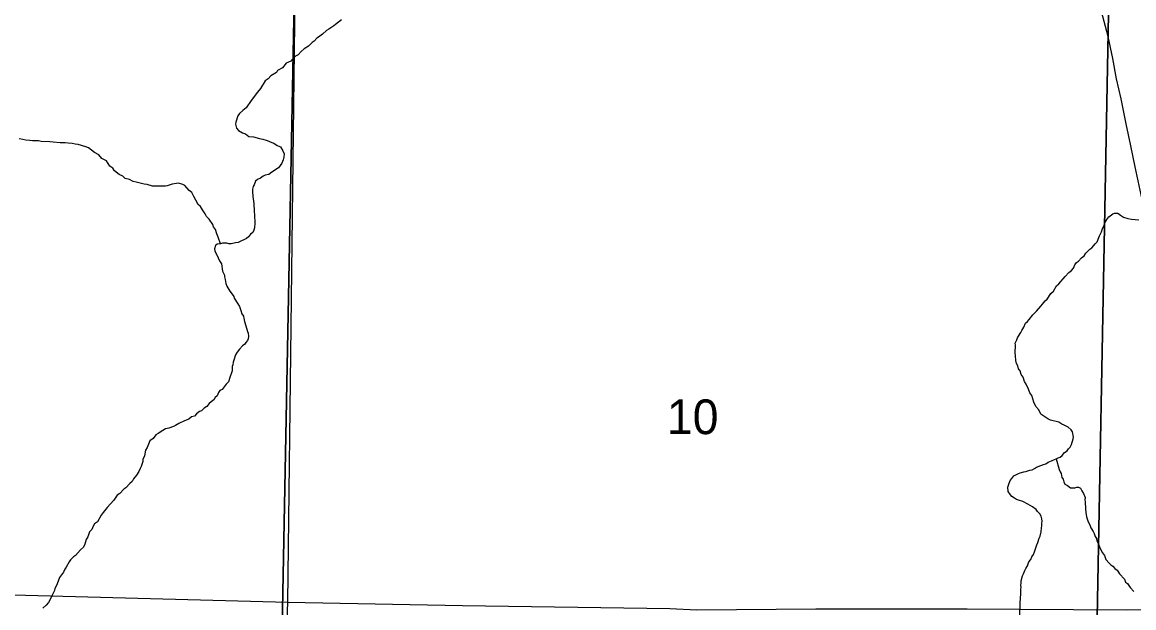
# Model space of a CAD drawing. Extents: x 1310247 to 1552180, y 377264 to 706493.
# Drawn here: x 1360715 to 1367792, y 536402 to 540130 of the extents above; entities that cross this region are included whole.
import ezdxf

# ---------------------------------------------------------------- set-up
doc = ezdxf.new("R2010")
doc.units = 0
for name, color, linetype in [('GM_X_County_Road', 7, 'Continuous'), ('GM_X_Minor_River', 7, 'Continuous'), ('GM_X_Section', 7, 'Continuous'), ('GM_X_Section_Text', 7, 'Continuous'), ('GM_X_State_Route', 7, 'Continuous'), ('GM_X_Township_Road', 7, 'Continuous'), ('GM_X_Township_ROW', 7, 'Continuous')]:
    doc.layers.add(name, color=color, linetype=linetype)

msp = doc.modelspace()

# ---------------------------------------------------------------- linework, layer by layer
at = {"layer": 'GM_X_County_Road'}
msp.add_lwpolyline([(1350579, 536707.3), (1350870, 536698.6), (1351087.7, 536691.7), (1351747.3, 536674.4), (1351991.4, 536668.1), (1353369.5, 536624.4), (1354495.2, 536601.3), (1356020.6, 536569.7), (1357139.9, 536546.6), (1358710.9, 536513.3), (1360735.8, 536483.1), (1362406.4, 536437.1), (1363518.1, 536416.4), (1364839.4, 536397.4), (1365009.3, 536389.4), (1365768.5, 536394.2), (1366732.4, 536394.2), (1367745.7, 536389.4), (1369111.7, 536394)], dxfattribs=at)
at = {"layer": 'GM_X_Minor_River'}
for points in [[(1362747.3, 540144.1), (1362710.4, 540115), (1362698.2, 540107.2), (1362667.6, 540085.9), (1362653.3, 540076.3), (1362626.7, 540052.9), (1362602.2, 540035.4), (1362590, 540027.7), (1362573.5, 540010), (1362561.2, 540000.3), (1362538.6, 539976.8), (1362510.1, 539959.5), (1362491.6, 539943.9), (1362471.1, 539922.3), (1362450.7, 539910.8), (1362425.9, 539881.3), (1362395.5, 539868.1), (1362372.7, 539838.5), (1362340.2, 539821.3), (1362333.9, 539809.4), (1362297.3, 539788.3), (1362280.8, 539768.6), (1362262.4, 539757), (1362233.2, 539707.6), (1362212.5, 539684.1), (1362173.2, 539630.9), (1362140, 539585.6), (1362119.5, 539568), (1362099, 539548.5), (1362088.6, 539534.7), (1362075.6, 539492.9), (1362073.3, 539480.9), (1362078.7, 539454.7), (1362092.4, 539440.3), (1362118.2, 539425.7), (1362136.1, 539419.2), (1362157.8, 539402.6), (1362187.9, 539399.9), (1362225.8, 539388.9), (1362247.8, 539384.3), (1362275.7, 539375.6), (1362303.5, 539364.9), (1362317.5, 539360.5), (1362339.2, 539344), (1362359.1, 539335.4), (1362374.6, 539311), (1362382.2, 539292.7), (1362381.7, 539270.7), (1362377.2, 539252.8), (1362368.7, 539232.9), (1362346, 539203.4), (1362305.2, 539174.3), (1362284.8, 539160.8), (1362262.5, 539155.3), (1362248.4, 539149.7), (1362232, 539136), (1362213.7, 539128.4), (1362199.4, 539116.8)], [(1361977.4, 538719.1), (1361962.3, 538761.6), (1361954.7, 538781.9), (1361945.3, 538810.2), (1361933.7, 538826.5), (1361928, 538842.7), (1361904.7, 538875.4), (1361889.1, 538893.8), (1361879.4, 538910.1), (1361863.9, 538934.5), (1361850.4, 538957), (1361834.6, 538969.4), (1361821.2, 538997.8), (1361807.6, 539020.2), (1361794.1, 539044.6), (1361778.4, 539059), (1361751, 539089.8), (1361737.1, 539096.2), (1361711.2, 539104.8), (1361697.1, 539103.2), (1361668.9, 539097.9), (1361638.6, 539088.6), (1361626.5, 539086.9), (1361606.4, 539085.4), (1361544.1, 539086.9), (1361510.2, 539095.8), (1361492.2, 539098.2), (1361440.3, 539111.6), (1361422.3, 539116), (1361398.5, 539128.7), (1361370.6, 539135.4), (1361354.9, 539149.8), (1361333, 539160.4), (1361303.4, 539183.2), (1361291.8, 539201.5), (1361272, 539214), (1361252.7, 539246.6), (1361222.9, 539261.4), (1361203.4, 539285.9), (1361175.6, 539300.7), (1361138.1, 539329.7), (1361120.2, 539336.1), (1361070.4, 539351.4), (1361052.4, 539353.9), (1361032.4, 539358.4), (1361008.3, 539359), (1360988.3, 539361.5), (1360956.2, 539362.3), (1360912.1, 539365.4), (1360890, 539367.9), (1360835.9, 539371.3), (1360819.9, 539373.7), (1360779.8, 539374.7), (1360763.8, 539377.1), (1360737.7, 539377.7), (1360719.7, 539382.2), (1360695.7, 539386.8)], [(1362199.4, 539116.8), (1362190.9, 539094.9), (1362184.6, 539083), (1362182.2, 539067), (1362181.8, 539051), (1362183.1, 539020.9), (1362190.1, 538976.6), (1362193, 538926.4), (1362194.4, 538900.3), (1362195.2, 538850.1), (1362194.5, 538820), (1362190.2, 538806.1), (1362183.8, 538790.2), (1362169.5, 538780.5), (1362155.1, 538762.8), (1362142.8, 538753.1), (1362126.5, 538743.5), (1362110.3, 538737.9), (1362090, 538728.3), (1362073.9, 538724.7), (1362045.6, 538719.4), (1362031.6, 538719.8), (1362017.6, 538722.1), (1361989.5, 538722.8), (1361977.4, 538719.1), (1361957.3, 538717.6), (1361945, 538707.9), (1361938.4, 538686), (1361942.1, 538671.8), (1361953.7, 538649.5), (1361970.8, 538611), (1361984.4, 538590.6), (1361991.4, 538544.2), (1362002.9, 538519.9), (1362002.6, 538507.9), (1362008.2, 538491.7), (1362011.7, 538465.5), (1362017.3, 538449.3), (1362036.6, 538416.8), (1362052.3, 538398.3), (1362062, 538384), (1362063.7, 538371.9), (1362087, 538337.3), (1362098.6, 538318.9), (1362108.1, 538294.6), (1362113.6, 538272.4), (1362123.3, 538258.2), (1362127.1, 538246), (1362130.6, 538223.9), (1362145.5, 538175.3), (1362149.2, 538161.2), (1362152.9, 538149.1), (1362156.5, 538128.9), (1362154.1, 538115), (1362149.9, 538103), (1362139.5, 538091.2), (1362133.2, 538079.4), (1362117, 538069.7), (1362098.4, 538048.1), (1362083.9, 538028.4), (1362073.5, 538012.7), (1362062.6, 537978.8), (1362058.3, 537964.9), (1362055.9, 537948.9), (1362051.6, 537937), (1362051, 537910.9), (1362046.7, 537897), (1362038, 537867.1), (1362029.4, 537841.2), (1362012.9, 537825.6), (1361988.1, 537792.1), (1361973.8, 537784.4), (1361965.5, 537772.6), (1361957, 537750.8), (1361942.7, 537741.1), (1361934.3, 537725.2), (1361918, 537713.6), (1361905.7, 537701.9), (1361891.1, 537682.2), (1361872.9, 537672.6), (1361856.4, 537655), (1361844.3, 537651.3), (1361823.8, 537635.7), (1361811.5, 537622), (1361793.3, 537616.4), (1361776.9, 537602.8), (1361748.5, 537591.4), (1361712, 537574.3), (1361691.6, 537562.8), (1361677.4, 537555.1), (1361649.1, 537545.8), (1361626.8, 537540.3), (1361610.6, 537530.7), (1361580, 537511.4), (1361565.8, 537503.7), (1361549.2, 537480), (1361528.7, 537464.5), (1361509.7, 537422.8), (1361499.2, 537405.1), (1361494.4, 537369.1), (1361483.8, 537345.3)], [(1367394.8, 538548.3), (1367409.2, 538564), (1367417.7, 538585.8), (1367428.1, 538599.6), (1367440.3, 538609.3), (1367458.9, 538628.9), (1367477.3, 538642.5), (1367487.7, 538660.3), (1367512.3, 538683.8), (1367524.6, 538693.5), (1367539, 538707.2), (1367547.3, 538719), (1367559.6, 538730.7), (1367570.3, 538758.5), (1367574.6, 538770.5), (1367587.2, 538794.2), (1367593.7, 538816.1), (1367602.1, 538832), (1367608.6, 538851.9), (1367621.1, 538873.6), (1367633.6, 538891.3), (1367658.1, 538908.8), (1367670.3, 538914.5), (1367690.4, 538914), (1367708.1, 538901.5), (1367727.9, 538889), (1367753.8, 538880.3), (1367777.8, 538875.7), (1367823.9, 538870.6)], [(1367204.3, 536910.2), (1367206.6, 536924.2), (1367207, 536940.2), (1367209.3, 536954.2), (1367207.6, 536968.3), (1367202, 536984.5), (1367194.3, 537000.7), (1367178.6, 537015.1), (1367170.8, 537027.4), (1367147.1, 537044), (1367117.4, 537060.8), (1367085.7, 537077.6), (1367057.8, 537086.3), (1367045.8, 537090.7), (1367032, 537099), (1367016.1, 537109.4), (1367006.4, 537121.7), (1366992.8, 537142.1), (1366991.4, 537170.2), (1366995.9, 537188.2), (1367004.4, 537212), (1367016.8, 537225.8), (1367029.2, 537241.5), (1367045.5, 537251.1), (1367057.7, 537256.9), (1367069.8, 537260.6), (1367092.1, 537268), (1367104.2, 537269.7), (1367118.3, 537273.4), (1367130.4, 537277.1), (1367144.6, 537280.8), (1367160.8, 537288.4), (1367173, 537296.1), (1367201.4, 537307.4), (1367217.6, 537313.1), (1367231.8, 537318.7), (1367248.1, 537328.3), (1367268.4, 537337.9), (1367286.6, 537345.4), (1367298.8, 537349.2), (1367311, 537356.9), (1367323.1, 537360.6), (1367335.4, 537370.3), (1367351.9, 537390), (1367368.2, 537401.6), (1367376.5, 537413.4), (1367386.9, 537425.2), (1367395.3, 537441), (1367406.1, 537476.9), (1367408.4, 537488.8), (1367403.1, 537521.1), (1367393.4, 537535.4), (1367373.7, 537551.9), (1367349.9, 537564.5), (1367334, 537570.9), (1367314.2, 537583.5), (1367262.3, 537596.8), (1367244.4, 537605.3), (1367232.6, 537613.6), (1367200.9, 537634.4), (1367187.5, 537662.8), (1367167.9, 537683.4), (1367156.5, 537709.8), (1367143.4, 537752.2), (1367129.8, 537770.6), (1367122.3, 537792.8), (1367107, 537825.3), (1367097.3, 537841.6), (1367087.9, 537869.9), (1367076.2, 537886.3), (1367068.8, 537910.5), (1367059, 537922.8), (1367053.5, 537943), (1367045.8, 537957.2), (1367042.2, 537975.4), (1367038.8, 538005.5), (1367037.3, 538025.6), (1367038.4, 538073.8), (1367036.7, 538085.8), (1367047.2, 538107.6), (1367051.5, 538119.6), (1367057.8, 538131.4), (1367072.4, 538155.2), (1367078.7, 538167), (1367091.3, 538188.8), (1367103.9, 538214.5), (1367116.2, 538224.3), (1367126.5, 538236), (1367149.3, 538267.6), (1367174, 538291), (1367200.8, 538322.4), (1367211.1, 538334.2), (1367227.7, 538355.9), (1367239.9, 538365.6), (1367264.9, 538403.1), (1367281.3, 538416.7), (1367300.2, 538452.3), (1367314.5, 538464), (1367355.7, 538511.2), (1367378.4, 538536.7), (1367394.8, 538548.3)], [(1361483.8, 537345.3), (1361483.5, 537333.2), (1361472.7, 537301.4), (1361466.5, 537289.5), (1361458, 537269.7), (1361443.4, 537246), (1361424.7, 537222.3), (1361414.3, 537206.6), (1361400, 537192.9), (1361375.2, 537165.4), (1361363, 537157.7), (1361336.2, 537128.3), (1361319.9, 537118.6), (1361299.1, 537087.1), (1361255.9, 537040), (1361231.1, 537008.5), (1361218.6, 536990.8), (1361193.6, 536949.2), (1361175.2, 536935.7), (1361166.8, 536921.8), (1361158.3, 536900), (1361143.9, 536884.3), (1361133.1, 536854.4), (1361122.7, 536836.7), (1361114, 536806.8), (1361105.5, 536786.9), (1361087.1, 536771.3), (1361054.1, 536734), (1361041.8, 536726.3), (1361023.3, 536706.7), (1361015, 536694.9), (1360994.2, 536661.3), (1360985.8, 536647.5), (1360977.3, 536627.6), (1360952.5, 536594.1), (1360943.9, 536570.3), (1360933.2, 536544.4), (1360922.7, 536524.6), (1360920.5, 536512.7), (1360905.7, 536482.9), (1360893, 536455.2), (1360882.5, 536435.4), (1360868.1, 536417.7), (1360845.6, 536400.2)], [(1367298.8, 537349.2), (1367317.3, 537282.5), (1367323, 537268.3), (1367330.7, 537256.1), (1367334.2, 537231.9), (1367341.9, 537219.7), (1367347.6, 537203.5), (1367353.3, 537189.3), (1367371.2, 537180.9), (1367388.9, 537164.4), (1367405, 537166), (1367417, 537165.7), (1367429.1, 537169.4), (1367441.2, 537169.1), (1367453.1, 537162.8), (1367460.7, 537146.5), (1367472.4, 537130.2), (1367481.8, 537103.9), (1367481.5, 537089.8), (1367483.2, 537075.8), (1367484.2, 537031.6), (1367487.7, 537009.4), (1367491, 536981.3), (1367494.7, 536967.2), (1367500.5, 536955), (1367513.8, 536924.5), (1367519.5, 536910.4), (1367533.1, 536888), (1367540.8, 536873.7), (1367546.4, 536855.5), (1367554.1, 536843.3), (1367557.8, 536827.2), (1367565.5, 536812.9), (1367576.8, 536782.5), (1367594.2, 536752), (1367605.8, 536733.7), (1367615.3, 536709.4), (1367634.8, 536684.8), (1367646.6, 536674.5), (1367658.5, 536666.2), (1367672.2, 536651.8), (1367686, 536641.4), (1367701.5, 536617), (1367732.9, 536584.1), (1367740.5, 536565.8), (1367752.3, 536555.5), (1367769.8, 536531), (1367793.3, 536506.3)], [(1367066.9, 536351.9), (1367068.7, 536430.1), (1367072.2, 536492.2), (1367072.5, 536508.2), (1367072.8, 536520.3), (1367075.1, 536532.2), (1367073.4, 536544.3), (1367075.7, 536560.3), (1367076, 536572.3), (1367084.8, 536606.2), (1367091.1, 536618.1), (1367099.7, 536640), (1367106, 536651.8), (1367116.4, 536669.6), (1367125, 536693.5), (1367137.4, 536709.2), (1367143.8, 536727.1), (1367154.2, 536740.9), (1367160.6, 536758.8), (1367164.9, 536770.7), (1367175.7, 536802.6), (1367182, 536816.4), (1367190.7, 536844.3), (1367197.1, 536858.2), (1367201.7, 536886.2), (1367204.3, 536910.2)]]:
    msp.add_lwpolyline(points, dxfattribs=at)
at = {"layer": 'GM_X_Section'}
for points in [[(1357228, 540517), (1362449.2, 540374.3), (1362346.4, 535062.1), (1357129, 535198.6)], [(1362449.2, 540374.3), (1367633.9, 540294.5), (1367533.1, 534984.3), (1362346.4, 535062.1)], [(1373084.1, 540211.7), (1372957.7, 534950.1), (1367533.1, 534984.3), (1367633.9, 540294.5)]]:
    msp.add_lwpolyline(points, close=True, dxfattribs=at)
at = {"layer": 'GM_X_State_Route'}
msp.add_lwpolyline([(1367916.6, 538714), (1367879.5, 538846.2), (1367833.6, 539060.5), (1367801.6, 539209.5), (1367774.6, 539342.4), (1367744.2, 539482.3), (1367712.8, 539642.2), (1367682.9, 539769.4), (1367658.9, 539898.3), (1367629.6, 540039.3), (1367595.3, 540167.1), (1367549.4, 540312.1), (1367485.8, 540455.9), (1367418.8, 540591.7), (1367344.2, 540736.7), (1367233.1, 540960.2), (1367132.2, 541169.4), (1367023.9, 541379.1), (1366948.3, 541512.6), (1366939.7, 541527.9)], dxfattribs=at)
at = {"layer": 'GM_X_Township_Road'}
msp.add_lwpolyline([(1362317.6, 530042.7), (1362368.8, 535377.5), (1362406.4, 536437.1)], dxfattribs=at)
at = {"layer": 'GM_X_Township_ROW'}
msp.add_lwpolyline([(1362406.4, 536437.1), (1362452, 540301.9), (1362453.1, 540371.4)], dxfattribs=at)

# ---------------------------------------------------------------- texts
at = {"layer": 'GM_X_Section_Text'}
msp.add_text('10', height=221, rotation=0.00001, dxfattribs=at).set_placement((1364819.6, 537507.1))

doc.saveas('drawing.dxf')
